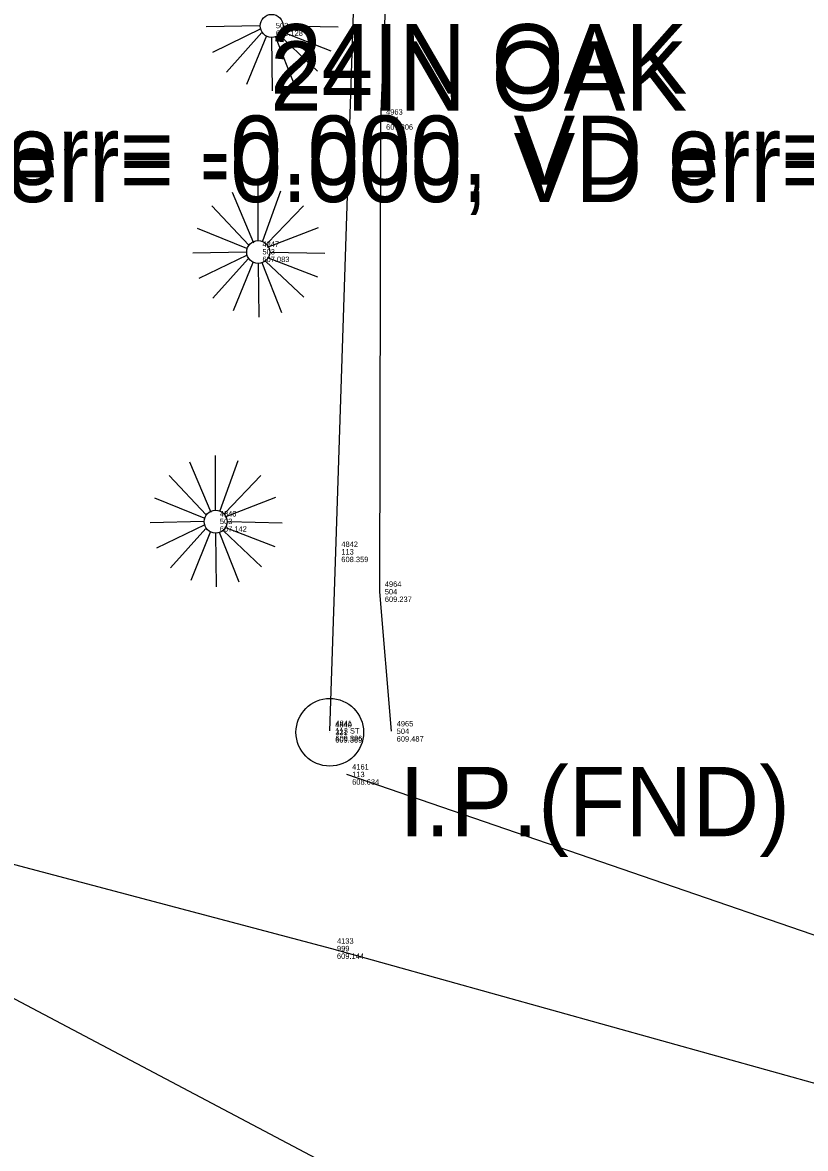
# Model space of a CAD drawing. Extents: x 5447 to 709667, y 4528 to 375505.
# Drawn here: x 708915.6 to 708951.7, y 373904.6 to 373956.6 of the extents above; entities that cross this region are included whole.
import ezdxf

# ---------------------------------------------------------------- set-up
doc = ezdxf.new("R2010")
doc.units = 0
for name, color, linetype in [('SV_BKLN_BKLN', 7, 'Continuous'), ('SV_FENC_FENCES', 7, 'Continuous'), ('SV_MONS_IP', 7, 'Continuous'), ('SV_MONS_MONS_TX', 7, 'Continuous'), ('SV_NODES_ACTIVE_POINT', 7, 'Continuous'), ('SV_NODES_DESCRIPTION', 7, 'Continuous'), ('SV_NODES_ELEVATION', 7, 'Continuous'), ('SV_NODES_PT_NUMBER', 7, 'Continuous'), ('SV_SURVEY_NOTES', 7, 'Continuous'), ('SV_TREE_TREELN', 7, 'Continuous'), ('SV_TREE_TREEVEG', 7, 'Continuous')]:
    doc.layers.add(name, color=color, linetype=linetype)

msp = doc.modelspace()

# ---------------------------------------------------------------- linework, layer by layer
at = {"layer": 'SV_BKLN_BKLN'}
msp.add_lwpolyline([(708909.776, 373919.136), (708929.85, 373913.814), (708952.723, 373907.451), (708981.71, 373895.476), (709009.793, 373883.713), (709032.579, 373871.264), (709061.543, 373860.495), (709088.575, 373848.135), (709116.243, 373838.854), (709148.887, 373827.819), (709182.626, 373814.88), (709217.224, 373801.244), (709250.027, 373780.599), (709269.051, 373770.341), (709295.767, 373751.875), (709311.966, 373730.261)], dxfattribs=at)
at = {"layer": 'SV_FENC_FENCES'}
for points in [[(708929.777, 373923.87), (708930.052, 373932.138), (708931.001, 373961.29), (708932.242, 373975.114)], [(709313.545, 373747.981), (709301.048, 373763.669), (709274.634, 373779.323), (709249.657, 373793.087), (709220.14, 373807.1), (709188.403, 373821.016), (709156.907, 373833.116), (709129.666, 373844.358), (709094.689, 373858.446), (709070.288, 373866.678), (709032.406, 373881.239), (708995.737, 373897.682), (708967.188, 373909.254), (708930.551, 373921.858)]]:
    msp.add_lwpolyline(points, dxfattribs=at)
at = {"layer": 'SV_MONS_IP'}
msp.add_line((708929.769, 373923.801), (708929.769, 373923.801), dxfattribs=at)
msp.add_circle((708929.769, 373923.803), 1.563, dxfattribs=at)
at = {"layer": 'SV_NODES_ACTIVE_POINT'}
for p, q in [((708932.118, 373952.106), (708932.118, 373952.106)), ((708930.052, 373932.138), (708930.052, 373932.138)), ((708932.06, 373930.297), (708932.06, 373930.297)), ((708929.777, 373923.87), (708929.777, 373923.87)), ((708932.609, 373923.85), (708932.609, 373923.85)), ((708930.551, 373921.858), (708930.551, 373921.858)), ((708929.85, 373913.814), (708929.85, 373913.814))]:
    msp.add_line(p, q, dxfattribs=at)
at = {"layer": 'SV_TREE_TREELN'}
for points in [[(708933.102, 373975.668), (708932.118, 373952.106), (708932.06, 373930.297), (708932.609, 373923.85)], [(709316.52, 373712.997), (709291.195, 373724.782), (709264.648, 373737.09), (709236.741, 373751.075), (709205.718, 373766.848), (709172.863, 373784.129), (709138.798, 373799.955), (709107.227, 373816.44), (709074.862, 373832.916), (709039.204, 373849.982), (709004.849, 373866.937), (708970.612, 373883.218), (708939.856, 373898.449), (708904.515, 373917.125), (708864.402, 373934.757)]]:
    msp.add_lwpolyline(points, dxfattribs=at)
at = {"layer": 'SV_TREE_TREEVEG'}
for p, q in [((708926.528, 373956.431), (708924.053, 373956.384)), ((708927.656, 373956.431), (708930.154, 373956.384)), ((708926.576, 373956.287), (708924.343, 373955.206)), ((708926.623, 373956.12), (708924.991, 373954.293)), ((708926.84, 373955.975), (708925.927, 373953.716)), ((708927.08, 373955.88), (708927.105, 373953.427)), ((708927.246, 373955.95), (708928.16, 373953.644)), ((708927.439, 373956), (708929.193, 373954.34)), ((708927.536, 373956.167), (708929.82, 373955.279)), ((708926.46, 373946.515), (708926.46, 373949.037)), ((708925.26, 373948.748), (708926.245, 373946.417)), ((708927.493, 373948.795), (708926.652, 373946.489)), ((708924.321, 373948.124), (708926.028, 373946.297)), ((708926.894, 373946.395), (708928.551, 373948.124)), ((708925.934, 373946.152), (708923.65, 373947.066)), ((708926.894, 373946.203), (708929.247, 373947.113)), ((708925.908, 373945.985), (708923.433, 373945.938)), ((708927.036, 373945.985), (708929.534, 373945.938)), ((708925.956, 373945.841), (708923.723, 373944.76)), ((708926.003, 373945.674), (708924.371, 373943.847)), ((708926.22, 373945.529), (708925.307, 373943.27)), ((708926.46, 373945.434), (708926.485, 373942.981)), ((708926.626, 373945.504), (708927.54, 373943.198)), ((708926.819, 373945.554), (708928.573, 373943.894)), ((708926.916, 373945.721), (708929.2, 373944.833)), ((708924.493, 373934.062), (708924.493, 373936.584)), ((708923.293, 373936.295), (708924.278, 373933.964)), ((708925.526, 373936.342), (708924.685, 373934.036)), ((708922.354, 373935.671), (708924.061, 373933.844)), ((708924.927, 373933.942), (708926.584, 373935.671)), ((708923.967, 373933.699), (708921.683, 373934.613)), ((708924.927, 373933.75), (708927.28, 373934.66)), ((708923.941, 373933.532), (708921.466, 373933.485)), ((708925.069, 373933.532), (708927.567, 373933.485)), ((708923.989, 373933.388), (708921.756, 373932.307)), ((708924.036, 373933.221), (708922.404, 373931.394)), ((708924.253, 373933.076), (708923.34, 373930.817)), ((708924.493, 373932.981), (708924.518, 373930.528)), ((708924.659, 373933.051), (708925.573, 373930.745)), ((708924.852, 373933.101), (708926.606, 373931.441)), ((708924.949, 373933.268), (708927.233, 373932.38))]:
    msp.add_line(p, q, dxfattribs=at)
for centre in [(708927.08, 373956.431), (708926.46, 373945.985), (708924.493, 373933.532)]:
    msp.add_circle(centre, 0.53, dxfattribs=at)

# ---------------------------------------------------------------- texts
at = {"layer": 'SV_MONS_MONS_TX'}
msp.add_text('I.P.(FND)', height=3.2, dxfattribs=at).set_placement((708932.969, 373919.003))
at = {"layer": 'SV_NODES_DESCRIPTION'}
for s, p in [('503', (708927.276, 373956.319)), ('504', (708932.368, 373951.981)), ('503', (708926.656, 373945.873)), ('503', (708924.689, 373933.42)), ('113', (708930.302, 373932.013)), ('504', (708932.31, 373930.172)), ('321', (708930.019, 373923.678)), ('113 ST', (708930.027, 373923.745)), ('504', (708932.859, 373923.725)), ('113', (708930.801, 373921.733)), ('999', (708930.1, 373913.689))]:
    msp.add_text(s, height=0.25, dxfattribs=at).set_placement(p)
at = {"layer": 'SV_NODES_ELEVATION'}
for s, p in [('606.128', (708927.276, 373955.969)), ('607.806', (708932.368, 373951.631)), ('607.083', (708926.656, 373945.523)), ('607.142', (708924.689, 373933.07)), ('608.359', (708930.302, 373931.663)), ('609.237', (708932.31, 373929.822)), ('609.369', (708930.019, 373923.328)), ('609.396', (708930.027, 373923.395)), ('609.487', (708932.859, 373923.375)), ('608.634', (708930.801, 373921.383)), ('609.144', (708930.1, 373913.339))]:
    msp.add_text(s, height=0.25, dxfattribs=at).set_placement(p)
at = {"layer": 'SV_NODES_PT_NUMBER'}
for s, p in [('4963', (708932.368, 373952.331)), ('4847', (708926.656, 373946.223)), ('4848', (708924.689, 373933.77)), ('4842', (708930.302, 373932.363)), ('4964', (708932.31, 373930.522)), ('4840', (708930.019, 373924.028)), ('4841', (708930.027, 373924.095)), ('4965', (708932.859, 373924.075)), ('4161', (708930.801, 373922.083)), ('4133', (708930.1, 373914.039))]:
    msp.add_text(s, height=0.25, dxfattribs=at).set_placement(p)
at = {"layer": 'SV_SURVEY_NOTES'}
for s, p in [('24IN OAK', (708927.014, 373953.313)), ('24IN OAK', (708927.014, 373953.313)), ('24IN OAK', (708927.014, 373953.313)), ('24IN OAK', (708927.014, 373953.306)), ('24IN OAK', (708927.014, 373953.306)), ('24IN OAK', (708927.014, 373953.306)), ('24IN OAK', (708927.014, 373953.306)), ('24IN OAK', (708927.014, 373953.306)), ('24IN OAK', (708927.014, 373952.513)), ('24IN OAK', (708927.014, 373952.505)), ('24IN OAK', (708927.014, 373952.505)), ('BS check 7 - 53: ZE86.1522,SD314.375,HD err= -0.000, VD err= 0.008', (708830.149, 373949.089)), ('BS check 7 - 53: ZE86.1522,SD314.375,HD err= -0.000, VD err= 0.008', (708830.149, 373949.089)), ('BS check 7 - 53: ZE86.1522,SD314.375,HD err= -0.000, VD err= 0.008', (708830.149, 373949.089)), ('BS check 7 - 53: ZE86.1522,SD314.375,HD err= -0.000, VD err= 0.008', (708830.149, 373949.089)), ('BS check 7 - 53: ZE86.1522,SD314.375,HD err= -0.000, VD err= 0.008', (708830.149, 373949.089)), ('BS check 7 - 53: ZE86.1522,SD314.375,HD err= -0.000, VD err= 0.008', (708830.149, 373949.089)), ('BS check 7 - 53: ZE86.1522,SD314.375,HD err= -0.000, VD err= 0.008', (708830.149, 373949.089)), ('BS check 7 - 53: ZE86.1522,SD314.375,HD err= -0.000, VD err= 0.008', (708830.149, 373949.089)), ('BS check 7 - 53: ZE86.1522,SD314.375,HD err= -0.000, VD err= 0.008', (708830.149, 373949.089)), ('BS check 7 - 53: ZE86.1522,SD314.375,HD err= -0.000, VD err= 0.008', (708830.149, 373949.089)), ('BS check 7 - 53: ZE86.1522,SD314.375,HD err= -0.000, VD err= 0.008', (708830.149, 373949.089)), ('BS check 7 - 53: ZE86.1522,SD314.375,HD err= -0.000, VD err= 0.008', (708830.149, 373949.089)), ('BS check 7 - 53: ZE86.1522,SD314.375,HD err= -0.000, VD err= 0.008', (708830.149, 373949.089)), ('BS check 7 - 53: ZE86.1522,SD314.375,HD err= -0.000, VD err= 0.008', (708830.149, 373949.089)), ('BS check 7 - 53: ZE86.1522,SD314.375,HD err= -0.000, VD err= 0.008', (708830.149, 373949.089)), ('BS check 7 - 53: ZE86.1522,SD314.375,HD err= -0.000, VD err= 0.008', (708830.149, 373949.089)), ('BS check 7 - 53: ZE86.1522,SD314.375,HD err= -0.000, VD err= 0.008', (708830.149, 373949.089)), ('BS check 7 - 53: ZE86.1522,SD314.375,HD err= -0.000, VD err= 0.008', (708830.149, 373949.089)), ('BS check 7 - 53: ZE86.1522,SD314.375,HD err= -0.000, VD err= 0.008', (708830.149, 373949.089)), ('BS check 7 - 53: ZE86.1522,SD314.375,HD err= -0.000, VD err= 0.008', (708830.149, 373949.089)), ('BS check 7 - 53: ZE86.1522,SD314.375,HD err= -0.000, VD err= 0.008', (708830.149, 373949.089)), ('BS check 7 - 53: ZE86.1522,SD314.375,HD err= -0.000, VD err= 0.008', (708830.149, 373949.089)), ('BS check 7 - 53: ZE86.1522,SD314.375,HD err= -0.000, VD err= 0.008', (708830.149, 373949.089)), ('BS check 7 - 53: ZE86.1522,SD314.375,HD err= -0.000, VD err= 0.008', (708830.149, 373949.089)), ('BS check 7 - 53: ZE86.1522,SD314.375,HD err= -0.000, VD err= 0.008', (708830.149, 373948.289)), ('BS check 7 - 53: ZE86.1522,SD314.375,HD err= -0.000, VD err= 0.008', (708830.149, 373948.289)), ('BS check 7 - 53: ZE86.1522,SD314.375,HD err= -0.000, VD err= 0.008', (708830.149, 373948.289)), ('BS check 7 - 53: ZE86.1522,SD314.375,HD err= -0.000, VD err= 0.008', (708830.149, 373948.289)), ('BS check 7 - 53: ZE86.1522,SD314.375,HD err= -0.000, VD err= 0.008', (708830.149, 373948.289))]:
    msp.add_text(s, height=3.2, dxfattribs=at).set_placement(p)

doc.saveas('drawing.dxf')
